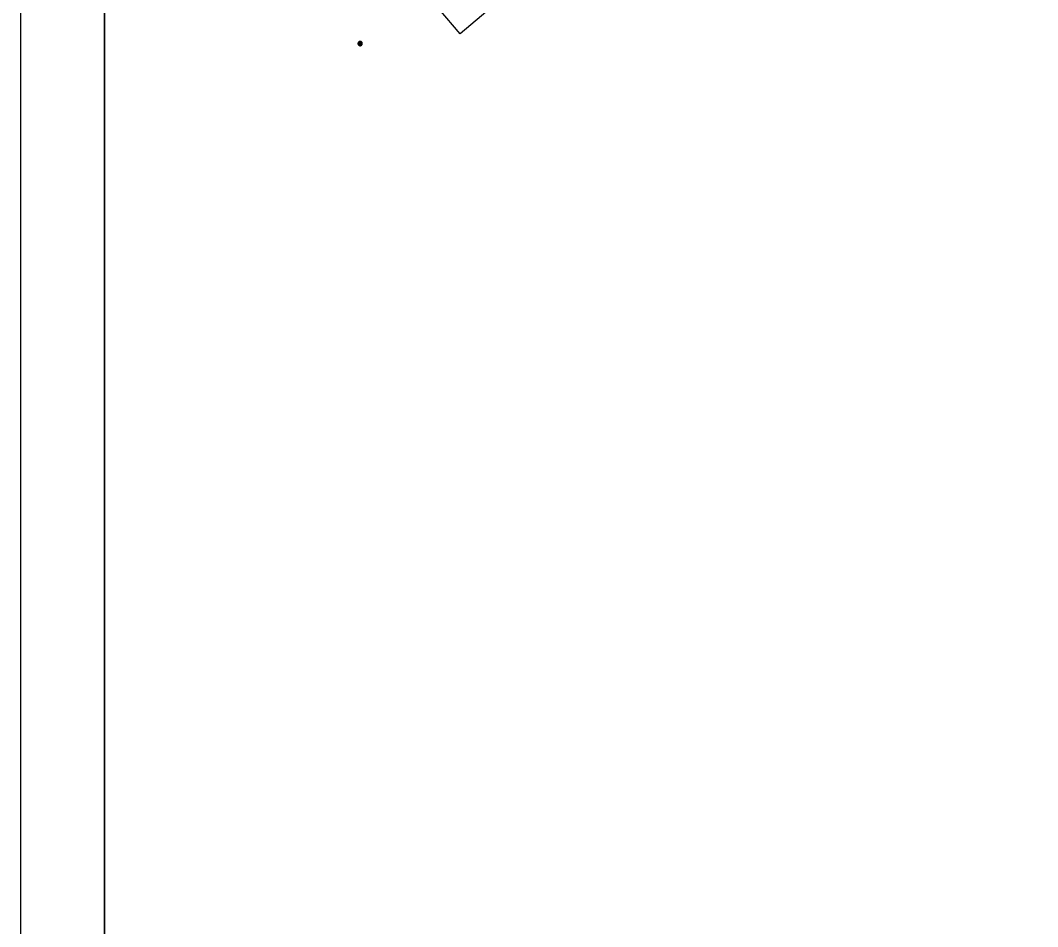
# Model space of a CAD drawing. Extents: x 81065 to 81486, y 452384 to 452681.
# Drawn here: x 81065.2 to 81125.8, y 452457.3 to 452511.2 of the extents above; entities that cross this region are included whole.
import ezdxf

# ---------------------------------------------------------------- set-up
doc = ezdxf.new("R2010")
doc.units = 0
for name, color, linetype in [('B-BH-GR-BOOM-S', 7, 'Continuous'), ('B-BH-OG-TOPOGRAFIE_BEBOUWING-GV', 7, 'Continuous'), ('X-XX-AL-TEKENBLAD_KADER-G', 7, 'Continuous'), ('X-XX-AL-TEKENBLAD_KADER_AFSNIJMARKERING-G', 7, 'Continuous'), ('X-XX-AL-TEKENBLAD_VIEWPORT-G', 7, 'Continuous')]:
    doc.layers.add(name, color=color, linetype=linetype)

msp = doc.modelspace()

# ---------------------------------------------------------------- linework, layer by layer
at = {"layer": 'B-BH-GR-BOOM-S'}
for points in [[(81085.308, 452509.858), (81085.309, 452509.844), (81085.311, 452509.831), (81085.314, 452509.818), (81085.319, 452509.806), (81085.325, 452509.794), (81085.333, 452509.782), (81085.341, 452509.772), (81085.351, 452509.762), (81085.361, 452509.754), (81085.373, 452509.746), (81085.385, 452509.74), (81085.397, 452509.735), (81085.41, 452509.732), (81085.423, 452509.73), (81085.437, 452509.729), (81085.45, 452509.73), (81085.464, 452509.732), (81085.477, 452509.735), (81085.489, 452509.74), (81085.501, 452509.746), (81085.513, 452509.754), (81085.523, 452509.762), (81085.533, 452509.772), (81085.541, 452509.782), (81085.549, 452509.794), (81085.555, 452509.806), (81085.559, 452509.818), (81085.563, 452509.831), (81085.565, 452509.844), (81085.566, 452509.858), (81085.565, 452509.871), (81085.563, 452509.885), (81085.559, 452509.898), (81085.555, 452509.91), (81085.549, 452509.922), (81085.541, 452509.934), (81085.533, 452509.944), (81085.523, 452509.954), (81085.513, 452509.962), (81085.501, 452509.97), (81085.489, 452509.976), (81085.477, 452509.98), (81085.464, 452509.984), (81085.45, 452509.986), (81085.437, 452509.987), (81085.423, 452509.986), (81085.41, 452509.984), (81085.397, 452509.98), (81085.385, 452509.976), (81085.373, 452509.97), (81085.361, 452509.962), (81085.351, 452509.954), (81085.341, 452509.944), (81085.333, 452509.934), (81085.325, 452509.922), (81085.319, 452509.91), (81085.314, 452509.898), (81085.311, 452509.885), (81085.309, 452509.871), (81085.308, 452509.858)], [(81085.333, 452509.858), (81085.333, 452509.847), (81085.335, 452509.836), (81085.338, 452509.826), (81085.342, 452509.815), (81085.346, 452509.806), (81085.352, 452509.797), (81085.359, 452509.788), (81085.367, 452509.78), (81085.376, 452509.773), (81085.385, 452509.767), (81085.394, 452509.763), (81085.405, 452509.759), (81085.415, 452509.756), (81085.426, 452509.754), (81085.437, 452509.754), (81085.448, 452509.754), (81085.459, 452509.756), (81085.469, 452509.759), (81085.479, 452509.763), (81085.489, 452509.767), (81085.498, 452509.773), (81085.507, 452509.78), (81085.515, 452509.788), (81085.521, 452509.797), (81085.527, 452509.806), (81085.532, 452509.815), (81085.536, 452509.826), (81085.539, 452509.836), (81085.541, 452509.847), (81085.541, 452509.858), (81085.541, 452509.869), (81085.539, 452509.88), (81085.536, 452509.89), (81085.532, 452509.9), (81085.527, 452509.91), (81085.521, 452509.919), (81085.515, 452509.928), (81085.507, 452509.936), (81085.498, 452509.942), (81085.489, 452509.948), (81085.479, 452509.953), (81085.469, 452509.957), (81085.459, 452509.96), (81085.448, 452509.962), (81085.437, 452509.962), (81085.426, 452509.962), (81085.415, 452509.96), (81085.405, 452509.957), (81085.394, 452509.953), (81085.385, 452509.948), (81085.376, 452509.942), (81085.367, 452509.936), (81085.359, 452509.928), (81085.352, 452509.919), (81085.346, 452509.91), (81085.342, 452509.9), (81085.338, 452509.89), (81085.335, 452509.88), (81085.333, 452509.869), (81085.333, 452509.858)], [(81085.355, 452509.858), (81085.356, 452509.849), (81085.357, 452509.841), (81085.359, 452509.833), (81085.362, 452509.825), (81085.366, 452509.817), (81085.371, 452509.81), (81085.376, 452509.803), (81085.382, 452509.797), (81085.389, 452509.792), (81085.396, 452509.787), (81085.404, 452509.783), (81085.412, 452509.78), (81085.42, 452509.778), (81085.428, 452509.777), (81085.437, 452509.776), (81085.445, 452509.777), (81085.454, 452509.778), (81085.462, 452509.78), (81085.47, 452509.783), (81085.478, 452509.787), (81085.485, 452509.792), (81085.492, 452509.797), (81085.498, 452509.803), (81085.503, 452509.81), (81085.508, 452509.817), (81085.511, 452509.825), (81085.515, 452509.833), (81085.517, 452509.841), (81085.518, 452509.849), (81085.519, 452509.858), (81085.518, 452509.866), (81085.517, 452509.875), (81085.515, 452509.883), (81085.511, 452509.891), (81085.508, 452509.899), (81085.503, 452509.906), (81085.498, 452509.913), (81085.492, 452509.919), (81085.485, 452509.924), (81085.478, 452509.929), (81085.47, 452509.932), (81085.462, 452509.936), (81085.454, 452509.938), (81085.445, 452509.939), (81085.437, 452509.94), (81085.428, 452509.939), (81085.42, 452509.938), (81085.412, 452509.936), (81085.404, 452509.932), (81085.396, 452509.929), (81085.389, 452509.924), (81085.382, 452509.919), (81085.376, 452509.913), (81085.371, 452509.906), (81085.366, 452509.899), (81085.362, 452509.891), (81085.359, 452509.883), (81085.357, 452509.875), (81085.356, 452509.866), (81085.355, 452509.858)], [(81085.378, 452509.858), (81085.379, 452509.852), (81085.38, 452509.846), (81085.381, 452509.84), (81085.383, 452509.834), (81085.386, 452509.829), (81085.39, 452509.823), (81085.393, 452509.819), (81085.398, 452509.814), (81085.402, 452509.811), (81085.408, 452509.807), (81085.413, 452509.804), (81085.419, 452509.802), (81085.425, 452509.801), (81085.431, 452509.8), (81085.437, 452509.799), (81085.443, 452509.8), (81085.449, 452509.801), (81085.455, 452509.802), (81085.461, 452509.804), (81085.466, 452509.807), (81085.471, 452509.811), (81085.476, 452509.814), (81085.481, 452509.819), (81085.484, 452509.823), (81085.488, 452509.829), (81085.491, 452509.834), (81085.493, 452509.84), (81085.494, 452509.846), (81085.495, 452509.852), (81085.496, 452509.858), (81085.495, 452509.864), (81085.494, 452509.87), (81085.493, 452509.876), (81085.491, 452509.882), (81085.488, 452509.887), (81085.484, 452509.892), (81085.481, 452509.897), (81085.476, 452509.902), (81085.471, 452509.905), (81085.466, 452509.909), (81085.461, 452509.912), (81085.455, 452509.914), (81085.449, 452509.915), (81085.443, 452509.916), (81085.437, 452509.917), (81085.431, 452509.916), (81085.425, 452509.915), (81085.419, 452509.914), (81085.413, 452509.912), (81085.408, 452509.909), (81085.402, 452509.905), (81085.398, 452509.902), (81085.393, 452509.897), (81085.39, 452509.892), (81085.386, 452509.887), (81085.383, 452509.882), (81085.381, 452509.876), (81085.38, 452509.87), (81085.379, 452509.864), (81085.378, 452509.858)], [(81085.401, 452509.858), (81085.401, 452509.854), (81085.402, 452509.851), (81085.403, 452509.847), (81085.404, 452509.843), (81085.406, 452509.84), (81085.408, 452509.837), (81085.41, 452509.834), (81085.413, 452509.831), (81085.416, 452509.829), (81085.419, 452509.827), (81085.422, 452509.825), (81085.426, 452509.824), (81085.43, 452509.823), (81085.433, 452509.822), (81085.437, 452509.822), (81085.441, 452509.822), (81085.444, 452509.823), (81085.448, 452509.824), (81085.452, 452509.825), (81085.455, 452509.827), (81085.458, 452509.829), (81085.461, 452509.831), (81085.463, 452509.834), (81085.466, 452509.837), (81085.468, 452509.84), (81085.47, 452509.843), (81085.471, 452509.847), (81085.472, 452509.851), (81085.473, 452509.854), (81085.473, 452509.858), (81085.473, 452509.862), (81085.472, 452509.865), (81085.471, 452509.869), (81085.47, 452509.873), (81085.468, 452509.876), (81085.466, 452509.879), (81085.463, 452509.882), (81085.461, 452509.884), (81085.458, 452509.887), (81085.455, 452509.889), (81085.452, 452509.891), (81085.448, 452509.892), (81085.444, 452509.893), (81085.441, 452509.894), (81085.437, 452509.894), (81085.433, 452509.894), (81085.43, 452509.893), (81085.426, 452509.892), (81085.422, 452509.891), (81085.419, 452509.889), (81085.416, 452509.887), (81085.413, 452509.884), (81085.41, 452509.882), (81085.408, 452509.879), (81085.406, 452509.876), (81085.404, 452509.873), (81085.403, 452509.869), (81085.402, 452509.865), (81085.401, 452509.862), (81085.401, 452509.858)], [(81085.424, 452509.858), (81085.424, 452509.857), (81085.424, 452509.855), (81085.425, 452509.854), (81085.425, 452509.853), (81085.426, 452509.852), (81085.427, 452509.85), (81085.427, 452509.849), (81085.428, 452509.848), (81085.429, 452509.848), (81085.431, 452509.847), (81085.432, 452509.846), (81085.433, 452509.846), (81085.434, 452509.845), (81085.436, 452509.845), (81085.437, 452509.845), (81085.438, 452509.845), (81085.44, 452509.845), (81085.441, 452509.846), (81085.442, 452509.846), (81085.443, 452509.847), (81085.445, 452509.848), (81085.446, 452509.848), (81085.447, 452509.849), (81085.447, 452509.85), (81085.448, 452509.852), (81085.449, 452509.853), (81085.449, 452509.854), (81085.45, 452509.855), (81085.45, 452509.857), (81085.45, 452509.858), (81085.45, 452509.859), (81085.45, 452509.861), (81085.449, 452509.862), (81085.449, 452509.863), (81085.448, 452509.864), (81085.447, 452509.866), (81085.447, 452509.867), (81085.446, 452509.868), (81085.445, 452509.868), (81085.443, 452509.869), (81085.442, 452509.87), (81085.441, 452509.87), (81085.44, 452509.871), (81085.438, 452509.871), (81085.437, 452509.871), (81085.436, 452509.871), (81085.434, 452509.871), (81085.433, 452509.87), (81085.432, 452509.87), (81085.431, 452509.869), (81085.429, 452509.868), (81085.428, 452509.868), (81085.427, 452509.867), (81085.427, 452509.866), (81085.426, 452509.864), (81085.425, 452509.863), (81085.425, 452509.862), (81085.424, 452509.861), (81085.424, 452509.859), (81085.424, 452509.858)]]:
    msp.add_lwpolyline(points, dxfattribs=at)
at = {"layer": 'B-BH-OG-TOPOGRAFIE_BEBOUWING-GV'}
msp.add_lwpolyline([(81092.621, 452516.716), (81095.202, 452513.661), (81091.383, 452510.434), (81086.391, 452516.332), (81086.205, 452516.18), (81084.506, 452518.253), (81088.568, 452521.581), (81092.537, 452516.651), (81092.621, 452516.716)], dxfattribs=at)
at = {"layer": 'X-XX-AL-TEKENBLAD_KADER-G'}
msp.add_lwpolyline([(81480.708, 452388.532), (81070.22, 452388.532), (81070.22, 452675.532), (81480.708, 452675.532)], close=True, dxfattribs=at)
at = {"layer": 'X-XX-AL-TEKENBLAD_KADER_AFSNIJMARKERING-G'}
msp.add_lwpolyline([(81485.714, 452680.532), (81065.214, 452680.532), (81065.214, 452383.532), (81485.714, 452383.532)], close=True, dxfattribs=at)
at = {"layer": 'X-XX-AL-TEKENBLAD_VIEWPORT-G'}
msp.add_lwpolyline([(81070.22, 452388.532), (81480.708, 452388.532), (81480.708, 452675.532), (81070.22, 452675.532)], close=True, dxfattribs=at)

doc.saveas('drawing.dxf')
